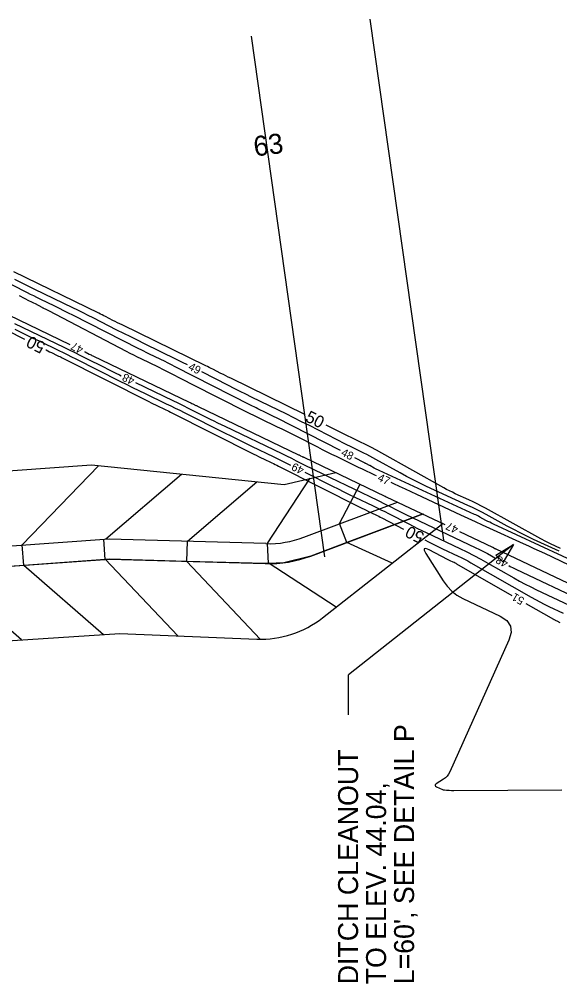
# Model space of a CAD drawing. Extents: x 2384780 to 2405861, y 547869 to 573706.
# Drawn here: x 2394532.8 to 2394667.9, y 554030.4 to 554271.5 of the extents above; entities that cross this region are included whole.
import ezdxf

# ---------------------------------------------------------------- set-up
doc = ezdxf.new("R2010")
doc.units = 0
for name, color, linetype in [('Old_Level_5', 7, 'Continuous'), ('Old_Level_60', 7, 'Continuous'), ('Old_Level_61', 7, 'Continuous'), ('Old_Level_63', 7, 'Continuous'), ('Prop Ditch Text', 7, 'Continuous'), ('Prop Lateral Base Ditch Detail CELL', 7, 'Continuous'), ('Sheet Plan CELL', 7, 'Continuous')]:
    doc.layers.add(name, color=color, linetype=linetype)

msp = doc.modelspace()

# ---------------------------------------------------------------- linework, layer by layer
at = {"layer": 'Old_Level_5'}
msp.add_line((2394599.005, 554155.18975), (2394611.9075, 554158.17725), dxfattribs=at)
at = {"layer": 'Old_Level_60'}
for points in [[(2394613.094, 554163.67275), (2394597.13125, 554171.822), (2394596.489, 554172.148), (2394595.845, 554172.47125), (2394595.19975, 554172.7915), (2394594.553, 554173.1085), (2394592.43775, 554174.14), (2394591.985, 554174.362), (2394591.53325, 554174.58575), (2394591.08225, 554174.8115), (2394590.6325, 554175.03925), (2394571.78425, 554184.626), (2394570.8795, 554185.08375), (2394569.973, 554185.53775), (2394569.0645, 554185.98775), (2394568.15425, 554186.434), (2394565.1775, 554187.88575), (2394564.54025, 554188.198), (2394563.90425, 554188.51275), (2394563.2695, 554188.83), (2394562.63575, 554189.14975), (2394546.1975, 554197.48475), (2394545.0695, 554198.054), (2394543.93925, 554198.61875), (2394542.80675, 554199.17925), (2394541.672, 554199.73525), (2394537.962, 554201.54475), (2394537.16775, 554201.934), (2394536.375, 554202.326), (2394535.5835, 554202.72075), (2394534.7935, 554203.1185), (2394523.7965, 554208.6795)], [(2394574.86075, 554185.12225), (2394573.628, 554185.733), (2394572.11875, 554186.473), (2394564.079, 554190.39375), (2394562.35775, 554191.23725), (2394560.64, 554192.08725), (2394558.9255, 554192.94425), (2394557.21425, 554193.80775), (2394551.26725, 554196.823), (2394549.99175, 554197.46675), (2394548.71375, 554198.10525), (2394547.43325, 554198.739), (2394546.15025, 554199.368), (2394536.70325, 554203.97525), (2394535.02475, 554204.79775), (2394533.349, 554205.62625), (2394531.6765, 554206.46075)], [(2394622.115, 554157.36925), (2394621.6785, 554157.569), (2394620.663, 554158.03725), (2394619.65025, 554158.5115), (2394618.64025, 554158.9915), (2394617.63275, 554159.4775), (2394612.118, 554162.15775), (2394610.9375, 554162.73475), (2394609.7595, 554163.31675), (2394608.584, 554163.90375), (2394607.411, 554164.496), (2394601.9965, 554167.2445), (2394600.835, 554167.83125), (2394599.6715, 554168.41375), (2394598.5055, 554168.9915), (2394597.3375, 554169.56475), (2394588.8615, 554173.70425), (2394587.0475, 554174.596), (2394585.238, 554175.4965), (2394583.433, 554176.406), (2394581.63225, 554177.3245), (2394572.77725, 554181.86975), (2394571.4755, 554182.53425), (2394570.17075, 554183.19325), (2394568.8635, 554183.8465), (2394567.553, 554184.494), (2394563.268, 554186.60025), (2394562.35125, 554187.05425), (2394561.437, 554187.5135), (2394560.5255, 554187.978), (2394559.61675, 554188.448), (2394540.127, 554198.59825), (2394539.9645, 554198.6825), (2394539.80175, 554198.76575), (2394539.6385, 554198.84825), (2394539.47475, 554198.92975), (2394538.9395, 554199.19525), (2394538.825, 554199.2525), (2394538.71075, 554199.3105), (2394538.597, 554199.36925), (2394538.48375, 554199.429), (2394536.811, 554200.31775), (2394536.452, 554200.5075), (2394536.092, 554200.69525), (2394535.73125, 554200.881), (2394535.36925, 554201.06525), (2394532.814, 554202.35725)], [(2394524.81825, 554200.08475), (2394545.46025, 554190.163)], [(2394531.5415, 554195.44525), (2394543.88425, 554189.5125), (2394545.2795, 554188.83775), (2394546.6715, 554188.1565), (2394548.06025, 554187.4685), (2394549.44575, 554186.774), (2394553.9665, 554184.4945), (2394554.93625, 554184.0085), (2394555.9085, 554183.527), (2394556.883, 554183.0505), (2394557.85975, 554182.5785), (2394558.2285, 554182.4015)], [(2394531.683, 554194.04125), (2394533.186, 554193.28725), (2394534.69275, 554192.5405), (2394536.203, 554191.801), (2394537.717, 554191.06875), (2394542.66825, 554188.68875), (2394543.72825, 554188.17625), (2394544.7855, 554187.65875), (2394545.84025, 554187.13625), (2394546.89275, 554186.60875), (2394557.90775, 554181.05475), (2394559.4995, 554180.25675), (2394561.09525, 554179.46675), (2394562.69475, 554178.6845), (2394564.298, 554177.91), (2394569.54175, 554175.3925), (2394570.66425, 554174.85025), (2394571.784, 554174.303), (2394572.901, 554173.75025), (2394574.0155, 554173.192), (2394584.13875, 554168.09275), (2394585.82, 554167.251), (2394587.50525, 554166.4175), (2394589.19475, 554165.592), (2394590.88825, 554164.775), (2394596.4265, 554162.11925), (2394597.612, 554161.54725), (2394598.79475, 554160.96975), (2394599.9745, 554160.3865), (2394600.6335, 554160.057)], [(2394549.0605, 554188.42025), (2394549.212, 554188.3445), (2394550.2675, 554187.812), (2394550.494, 554187.6985), (2394550.72125, 554187.58625), (2394550.94875, 554187.47475), (2394551.17675, 554187.36475), (2394575.25325, 554175.80575), (2394575.482, 554175.6955), (2394575.71, 554175.584), (2394575.9375, 554175.47125), (2394576.1645, 554175.35775), (2394576.905, 554174.98475), (2394577.06375, 554174.905), (2394577.22325, 554174.82625), (2394577.38275, 554174.74825), (2394577.54275, 554174.671), (2394602.6085, 554162.652), (2394602.739, 554162.589), (2394602.86925, 554162.52525), (2394602.99925, 554162.461), (2394603.129, 554162.39625), (2394603.55175, 554162.1835), (2394603.6425, 554162.138), (2394603.7335, 554162.093), (2394603.82475, 554162.0485), (2394603.91625, 554162.0045), (2394624.239, 554152.2715), (2394624.27225, 554152.25525), (2394624.30525, 554152.239), (2394624.33825, 554152.2225), (2394624.371, 554152.20575), (2394624.47825, 554152.15075), (2394624.50125, 554152.139), (2394624.52425, 554152.1275), (2394624.5475, 554152.11625), (2394624.57075, 554152.105), (2394639.22725, 554145.1795)], [(2394667.79025, 554138.4935), (2394661.3465, 554141.4795), (2394659.69225, 554142.2635), (2394658.05225, 554143.075), (2394656.426, 554143.91475), (2394654.81425, 554144.78225), (2394649.5715, 554147.6615), (2394648.44275, 554148.268), (2394647.304, 554148.85425), (2394646.1545, 554149.41975), (2394644.99475, 554149.9645), (2394634.62025, 554154.72575), (2394632.94475, 554155.51525), (2394631.28575, 554156.3375), (2394629.64375, 554157.193), (2394628.0185, 554158.08175), (2394621.9495, 554161.47925), (2394621.2085, 554161.887), (2394620.46225, 554162.28425), (2394619.71025, 554162.671), (2394618.95275, 554163.047), (2394616.469, 554164.258), (2394615.9375, 554164.5185), (2394615.407, 554164.78175), (2394614.87775, 554165.04725), (2394614.35, 554165.31525), (2394605.333, 554169.9185), (2394603.3985, 554170.9005), (2394601.45975, 554171.87375), (2394599.51625, 554172.83775), (2394597.5685, 554173.793), (2394590.85775, 554177.0655), (2394589.42125, 554177.76975), (2394587.9875, 554178.48), (2394586.557, 554179.19625), (2394585.1295, 554179.9185), (2394578.43375, 554183.32425)], [(2394561.8345, 554180.6705), (2394571.14275, 554176.2015), (2394572.445, 554175.5725), (2394573.744, 554174.9375), (2394575.04, 554174.29625), (2394576.333, 554173.64875), (2394580.55175, 554171.5235), (2394581.457, 554171.0705), (2394582.36425, 554170.62175), (2394583.27375, 554170.1775), (2394584.18525, 554169.7375), (2394598.41575, 554162.91375), (2394599.624, 554162.331), (2394600.8295, 554161.74225), (2394602.032, 554161.148), (2394603.23175, 554160.54775), (2394607.14625, 554158.57775), (2394607.98625, 554158.15775), (2394608.828, 554157.74175), (2394609.672, 554157.33), (2394610.51775, 554156.9225), (2394622.343, 554151.259), (2394623.0535, 554150.91575), (2394623.76125, 554150.56725), (2394624.46675, 554150.214), (2394625.1695, 554149.8555), (2394627.4615, 554148.67625), (2394627.95375, 554148.42575), (2394628.448, 554148.17925), (2394628.94425, 554147.937), (2394629.4425, 554147.699), (2394646.82775, 554139.484), (2394647.859, 554138.9845), (2394648.88, 554138.465), (2394649.8905, 554137.9255), (2394650.89075, 554137.3665), (2394651.72975, 554136.88675)], [(2394674.34675, 554134.6325), (2394651.37425, 554145.27825), (2394650.89525, 554145.50525), (2394650.42, 554145.74025), (2394649.949, 554145.9835), (2394649.48225, 554146.23475), (2394647.9635, 554147.06875), (2394647.63675, 554147.2445), (2394647.30675, 554147.41425), (2394646.97375, 554147.578), (2394646.638, 554147.736), (2394622.7675, 554158.69075), (2394622.46425, 554158.8335), (2394622.164, 554158.9825), (2394621.86675, 554159.13725), (2394621.5725, 554159.29825), (2394620.474, 554159.913), (2394620.34, 554159.987), (2394620.20475, 554160.05875), (2394620.06875, 554160.12875), (2394619.93175, 554160.19675), (2394619.482, 554160.416), (2394619.386, 554160.46325), (2394619.29, 554160.51075), (2394619.194, 554160.559), (2394619.0985, 554160.6075), (2394616.65675, 554161.854)], [(2394604.20725, 554158.26025), (2394611.14775, 554154.7675), (2394612.533, 554154.07475), (2394613.9215, 554153.38875), (2394615.31325, 554152.7095), (2394616.7085, 554152.037), (2394621.2715, 554149.85175), (2394622.2475, 554149.38), (2394623.22, 554148.90125), (2394624.18925, 554148.41575), (2394625.155, 554147.92325), (2394630.201, 554145.32725), (2394631.2845, 554144.7755), (2394632.37275, 554144.233), (2394633.46525, 554143.69975), (2394634.5625, 554143.1755), (2394642.93675, 554139.2185), (2394644.7225, 554138.35325), (2394646.49025, 554137.454), (2394648.24, 554136.52025), (2394649.97175, 554135.552), (2394656.4625, 554131.8405), (2394657.8605, 554131.05875), (2394659.273, 554130.3045), (2394660.6995, 554129.57775), (2394662.1405, 554128.8785), (2394670.3295, 554125.0015)], [(2394670.32875, 554135.05125), (2394664.181, 554137.924), (2394662.863, 554138.53775), (2394661.54325, 554139.1485), (2394660.22225, 554139.75575), (2394658.8995, 554140.36), (2394650.46175, 554144.20125), (2394648.655, 554145.027), (2394646.8505, 554145.858), (2394645.0485, 554146.694), (2394643.24875, 554147.5355), (2394632.223, 554152.71), (2394630.77575, 554153.387), (2394629.327, 554154.0605), (2394627.8765, 554154.7305), (2394626.4245, 554155.397), (2394625.75225, 554155.70475)], [(2394642.84375, 554143.47075), (2394651.1035, 554139.56775), (2394651.18875, 554139.52625), (2394651.2735, 554139.48325), (2394651.35725, 554139.4385), (2394651.44025, 554139.39225), (2394651.7095, 554139.23825), (2394651.7675, 554139.20575), (2394651.82625, 554139.1745), (2394651.8855, 554139.14425), (2394651.94525, 554139.11525), (2394678.1335, 554126.71675)], [(2394656.05625, 554127.393), (2394642.23, 554135.29925), (2394642.002, 554135.42675), (2394641.772, 554135.5495), (2394641.5395, 554135.66775), (2394641.3045, 554135.7815), (2394640.5335, 554136.146), (2394640.36875, 554136.22475), (2394640.2045, 554136.30475), (2394640.041, 554136.38625), (2394639.878, 554136.46925), (2394635.25725, 554138.8465), (2394634.46475, 554139.1745), (2394634.068, 554139.139), (2394634.0665, 554138.7405), (2394634.4605, 554137.979), (2394638.76, 554131.1255), (2394639.76175, 554129.74725), (2394640.92425, 554128.5495), (2394642.24775, 554127.53225), (2394643.732, 554126.6955), (2394653.0475, 554122.2515), (2394654.681, 554121.16575), (2394655.5895, 554119.81375), (2394655.7725, 554118.19525), (2394655.2305, 554116.3105), (2394640.4555, 554083.34875), (2394640.1635, 554082.803), (2394639.803, 554082.31625), (2394639.37425, 554081.8885), (2394638.87725, 554081.51975), (2394637.07925, 554080.37175), (2394636.82725, 554080.16125), (2394636.75325, 554079.9645), (2394636.857, 554079.78175), (2394637.1385, 554079.613), (2394638.66, 554078.9485), (2394638.76475, 554078.908), (2394638.87175, 554078.877), (2394638.98125, 554078.8555), (2394639.093, 554078.8435)], [(2394655.21175, 554134.9185), (2394655.549, 554134.7385), (2394656.2635, 554134.3745), (2394656.98525, 554134.02425), (2394674.2315, 554125.85925)], [(2394668.07325, 554120.62825), (2394667.91475, 554120.717), (2394667.75475, 554120.80275), (2394667.593, 554120.88525), (2394667.42975, 554120.9645), (2394666.89325, 554121.2185), (2394666.779, 554121.274), (2394666.66575, 554121.33175), (2394666.55375, 554121.3915), (2394666.44275, 554121.4535), (2394659.52875, 554125.40725)], [(2394639.093, 554078.8435), (2394639.6195, 554078.8095), (2394639.7805, 554078.79875), (2394639.94175, 554078.78775), (2394640.10275, 554078.77625), (2394640.26375, 554078.7645), (2394640.9045, 554078.71625), (2394641.04175, 554078.70725), (2394641.17925, 554078.701), (2394641.31675, 554078.6975), (2394641.45425, 554078.697), (2394668.42975, 554078.83075)]]:
    msp.add_lwpolyline(points, dxfattribs=at)
at = {"layer": 'Old_Level_61'}
for points in [[(2394604.17625, 554172.726), (2394585.6805, 554181.745), (2394585.057, 554182.05075), (2394584.4345, 554182.359), (2394583.8135, 554182.67), (2394583.1935, 554182.9835), (2394581.171, 554184.01225), (2394580.73725, 554184.23175), (2394580.3025, 554184.4495), (2394579.86675, 554184.6655), (2394579.43025, 554184.8795), (2394558.53525, 554195.06925), (2394557.9505, 554195.356), (2394557.367, 554195.64475), (2394556.78475, 554195.93575), (2394556.2035, 554196.229), (2394554.3065, 554197.19075), (2394553.89975, 554197.396), (2394553.492, 554197.59975), (2394553.0835, 554197.802), (2394552.6745, 554198.0025), (2394531.41725, 554208.37)], [(2394516.493, 554200.42575), (2394534.0965, 554191.541)], [(2394539.45325, 554188.8385), (2394539.472, 554188.82925), (2394539.9175, 554188.60825), (2394540.364, 554188.38975), (2394540.8115, 554188.17325), (2394542.2755, 554187.4695), (2394542.58875, 554187.318), (2394542.90125, 554187.165), (2394543.21325, 554187.0105), (2394543.52425, 554186.8545), (2394565.2145, 554175.91775), (2394565.7435, 554175.65275), (2394566.27375, 554175.39), (2394566.8055, 554175.13), (2394567.3385, 554174.87275), (2394569.08125, 554174.036), (2394569.45425, 554173.85575), (2394569.8265, 554173.67375), (2394570.19775, 554173.49), (2394570.56825, 554173.3045), (2394591.40725, 554162.80725), (2394592.02175, 554162.49975), (2394592.63775, 554162.195), (2394593.255, 554161.8935), (2394593.874, 554161.59475), (2394595.898, 554160.62425), (2394596.33125, 554160.41525), (2394596.76325, 554160.20425), (2394597.1945, 554159.991), (2394597.62475, 554159.776), (2394617.9115, 554149.567), (2394618.45925, 554149.293), (2394619.00825, 554149.022), (2394619.5585, 554148.75325), (2394620.11025, 554148.4875), (2394621.9145, 554147.6235), (2394622.3005, 554147.43675), (2394622.685, 554147.2475), (2394623.06825, 554147.0555), (2394623.45, 554146.86075), (2394628.87075, 554144.072)], [(2394668.127, 554139.16), (2394666.88675, 554139.74775), (2394665.657, 554140.35625), (2394664.438, 554140.98575), (2394663.2295, 554141.636), (2394649.35875, 554149.25375), (2394648.343, 554149.8), (2394647.31775, 554150.3275), (2394646.28325, 554150.8365), (2394645.2395, 554151.327), (2394641.8145, 554152.89875), (2394641.084, 554153.24275), (2394640.36125, 554153.60125), (2394639.6455, 554153.974), (2394638.93725, 554154.36125), (2394623.42475, 554163.0455), (2394622.07725, 554163.78725), (2394620.7195, 554164.51), (2394619.3515, 554165.21325), (2394617.97375, 554165.897), (2394612.86125, 554168.38975), (2394612.19125, 554168.71825), (2394611.52275, 554169.05), (2394610.856, 554169.3845), (2394610.1905, 554169.72225), (2394609.5465, 554170.051)], [(2394634.2065, 554141.328), (2394635.125, 554140.8605), (2394636.293, 554140.278), (2394637.466, 554139.7055), (2394638.64375, 554139.143), (2394642.499, 554137.32125), (2394643.321, 554136.923), (2394644.13475, 554136.509), (2394644.94025, 554136.079), (2394645.73775, 554135.63325), (2394660.81025, 554127.0145), (2394661.8875, 554126.412), (2394662.976, 554125.83075), (2394664.07525, 554125.27075), (2394665.18575, 554124.73175), (2394668.83125, 554123.006)]]:
    msp.add_lwpolyline(points, dxfattribs=at)
at = {"layer": 'Old_Level_63'}
for p, q in [((2394638.9155, 554141.29025), (2394620.557, 554271.489)), ((2394609.20925, 554137.1015), (2394590.85075, 554267.30025))]:
    msp.add_line(p, q, dxfattribs=at)
at = {"layer": 'Prop Ditch Text'}
for p in [(2394656.3902, 554140.21612), (2394615.1016, 554097.60077)]:
    msp.add_line(p, (2394615.1016, 554107.60077), dxfattribs=at)
msp.add_lwpolyline([(2394651.98713, 554137.53741), (2394656.3902, 554140.21612), (2394653.76571, 554135.78052)], close=True, dxfattribs=at)
at = {"layer": 'Prop Lateral Base Ditch Detail CELL'}
for p, q in [((2394533.51553, 554140.08062), (2394552.62595, 554159.89223)), ((2394554.3917, 554141.63208), (2394573.37134, 554157.7888)), ((2394574.81156, 554141.06301), (2394592.21526, 554155.87818)), ((2394594.78956, 554140.35767), (2394605.53414, 554156.78598)), ((2394612.8986, 554145.47537), (2394618.00165, 554155.31144)), ((2394603.92919, 554141.994), (2394627.34455, 554150.7842)), ((2394605.68646, 554137.31298), (2394633.81806, 554147.87367)), ((2394608.64132, 554121.8743), (2394638.7887, 554145.5362)), ((2394614.69346, 554140.69423), (2394612.8986, 554145.47537)), ((2394533.87436, 554134.98631), (2394533.51553, 554140.08062)), ((2394554.25167, 554136.42163), (2394553.89284, 554141.51595)), ((2394574.6693, 554135.95805), (2394574.81156, 554141.06301)), ((2394595.08849, 554135.44995), (2394594.83275, 554140.55048)), ((2394626.04926, 554135.53735), (2394614.69346, 554140.69423)), ((2394572.39328, 554117.34299), (2394554.24943, 554136.52713)), ((2394593.0466, 554116.52708), (2394574.6693, 554135.95805)), ((2394612.06008, 554124.5576), (2394595.04074, 554135.61488)), ((2394533.31797, 554116.33859), (2394513.49705, 554133.55098)), ((2394553.83415, 554117.65332), (2394533.87436, 554134.98631))]:
    msp.add_line(p, q, dxfattribs=at)
for points in [[(2394633.81803, 554147.87366), (2394614.69346, 554140.69423), (2394605.68646, 554137.31298), (2394598.97401, 554135.64476), (2394595.08849, 554135.44995), (2394594.30709, 554135.41077), (2394574.6693, 554135.95805), (2394555.32416, 554136.49718), (2394554.25167, 554136.42163), (2394533.87436, 554134.98631), (2394513.49705, 554133.55098)], [(2394594.44638, 554140.40883), (2394555.21789, 554141.50208), (2394505.29407, 554137.98557), (2394449.17197, 554132.70635)], [(2394449.64023, 554127.72833), (2394505.70392, 554133.00205), (2394555.32416, 554136.49718), (2394594.30709, 554135.41077)], [(2394451.25557, 554109.60031), (2394507.95626, 554114.71334), (2394557.91611, 554117.91491), (2394592.21914, 554116.55976)]]:
    msp.add_lwpolyline(points, dxfattribs=at)
for centre, radius, start, end in [((2394595.14283, 554165.39913), 25, 268.4036516, 290.5763), ((2394595.14283, 554165.39913), 30, 268.4036516, 290.5763), ((2394593.206, 554141.54028), 25, 267.7377046, 308.1274552)]:
    msp.add_arc(centre, radius, start, end, dxfattribs=at)
at = {"layer": 'Sheet Plan CELL'}
msp.add_lwpolyline([(2394432.14925, 554148.2095), (2394453.546, 554150.4165), (2394500.946, 554156.54575), (2394550.82825, 554160.0745), (2394599.005, 554155.18975), (2394611.9075, 554158.17725)], dxfattribs=at)

# ---------------------------------------------------------------- texts
at = {"layer": 'Old_Level_60'}
for s, rotation, p in [('47', 154.1716278, (2394548.98825, 554189.57225)), ('49', 333.2888222, (2394574.87775, 554184)), ('48', 154.3548639, (2394561.81975, 554181.78675)), ('48', 332.9550944, (2394613.08125, 554162.5565)), ('49', 153.3071528, (2394604.19225, 554159.38775)), ('47', 335.4106361, (2394622.2145, 554156.224)), ('47', 154.7081222, (2394642.75825, 554144.617)), ('48', 150.5225972, (2394655.267, 554136.0245)), ('51', 150.2375333, (2394659.273, 554126.7055))]:
    msp.add_text(s, height=2, rotation=rotation, dxfattribs=at).set_placement(p)
at = {"layer": 'Old_Level_61'}
for rotation, p in [(153.2297028, (2394539.559, 554190.4645)), (333.5222889, (2394604.08825, 554171.11875)), (152.7859861, (2394634.325, 554142.95325))]:
    msp.add_text('50', height=3, rotation=rotation, dxfattribs=at).set_placement(p)
at = {"layer": 'Old_Level_63'}
msp.add_text('63', height=5, rotation=7.2768361, dxfattribs=at).set_placement((2394591.68175, 554237.17475))
at = {"layer": 'Prop Ditch Text'}
for s, p in [("L=60', SEE DETAIL P", (2394631.51069, 554030.25533)), ('DITCH CLEANOUT', (2394617.51069, 554030.25533)), ('TO ELEV. 44.04, ', (2394624.51069, 554030.25533))]:
    msp.add_text(s, height=4.9999995, rotation=90, dxfattribs=at).set_placement(p)

doc.saveas('drawing.dxf')
